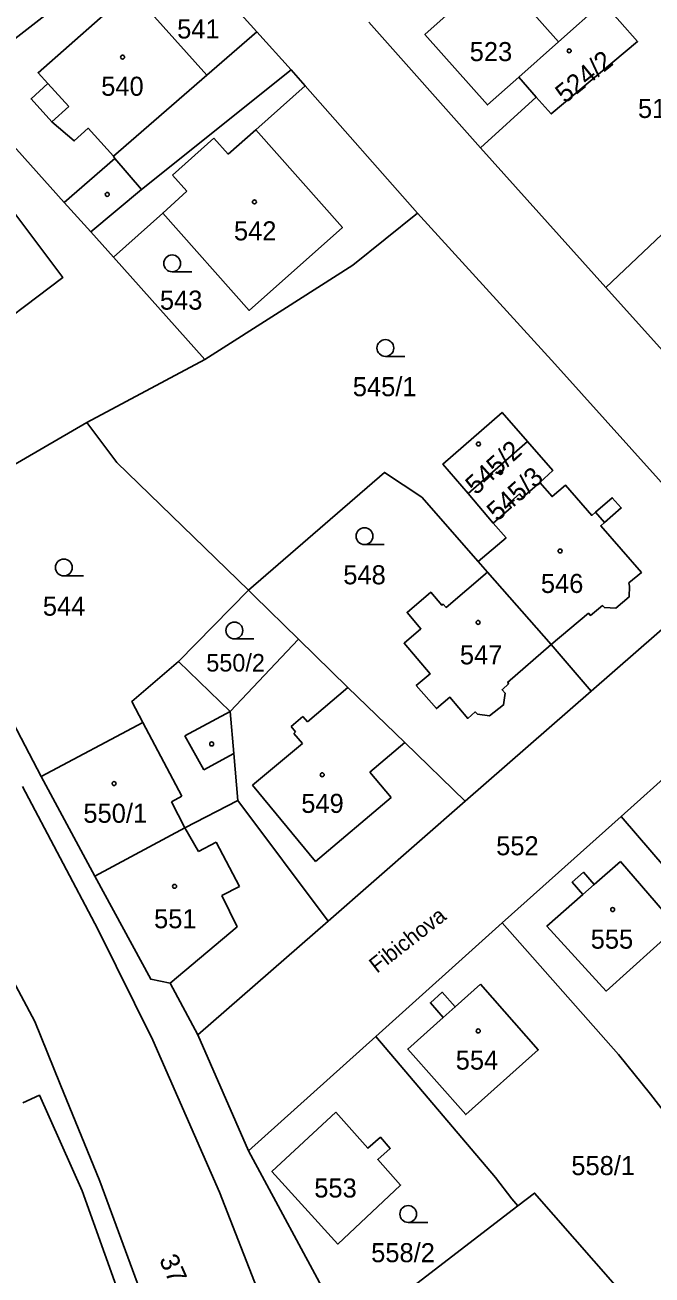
# Model space of a CAD drawing. Extents: x -869103 to -863415, y -1015889 to -1012477.
# Drawn here: x -867267.3 to -867211.3, y -1013152.4 to -1013040.8 of the extents above; entities that cross this region are included whole.
import ezdxf

# ---------------------------------------------------------------- set-up
doc = ezdxf.new("R2010")
doc.units = 0
for name, color, linetype in [('Hranice parcel', 7, 'Continuous'), ('Parcelní čísla', 7, 'Continuous'), ('Pop  PČ popisy', 7, 'Continuous'), ('Vnitřní kresba', 7, 'Continuous'), ('Značky budov', 7, 'Continuous'), ('Značky kultur', 7, 'Continuous')]:
    doc.layers.add(name, color=color, linetype=linetype)

msp = doc.modelspace()

# ---------------------------------------------------------------- linework, layer by layer
at = {"layer": 'Hranice parcel'}
for p, q in [((-867273.31, -1013046.06), (-867255.17, -1013031.93)), ((-867255.17, -1013031.93), (-867246.58, -1013041.45)), ((-867226.62, -1013051.79), (-867236.57, -1013040.6)), ((-867246.58, -1013041.45), (-867243.52, -1013044.84)), ((-867223.2, -1013045.51), (-867219.64, -1013042.34)), ((-867243.52, -1013044.84), (-867242.26, -1013046.27)), ((-867263.77, -1013056.67), (-867273.31, -1013046.06)), ((-867242.26, -1013046.27), (-867232.24, -1013057.64)), ((-867221.63, -1013047.28), (-867223.2, -1013045.51)), ((-867226.62, -1013051.79), (-867221.63, -1013047.28)), ((-867215.42, -1013064.26), (-867226.62, -1013051.79)), ((-867202.66, -1013052.15), (-867215.42, -1013064.26)), ((-867261.4, -1013059.31), (-867263.77, -1013056.67)), ((-867259.38, -1013061.57), (-867261.4, -1013059.31)), ((-867251.23, -1013070.69), (-867259.38, -1013061.57)), ((-867197.86, -1013083.85), (-867215.42, -1013064.26)), ((-867261.75, -1013076.31), (-867251.23, -1013070.69)), ((-867277.56, -1013085.49), (-867261.75, -1013076.31)), ((-867227.71, -1013082.65), (-867222.4, -1013078.01)), ((-867225.47, -1013085.29), (-867227.71, -1013082.65)), ((-867277.56, -1013085.49), (-867265.83, -1013107.87)), ((-867226.82, -1013088.7), (-867225.98, -1013089.65)), ((-867225.98, -1013089.65), (-867220.29, -1013096.11)), ((-867216.73, -1013100.27), (-867203.84, -1013089.01)), ((-867253.58, -1013097.62), (-867247.31, -1013091.25)), ((-867242.87, -1013095.62), (-867248.95, -1013102.08)), ((-867220.29, -1013096.11), (-867216.73, -1013100.27)), ((-867248.95, -1013102.08), (-867253.58, -1013097.62)), ((-867227.98, -1013110.09), (-867216.73, -1013100.27)), ((-867214.06, -1013111.46), (-867209.14, -1013107.04)), ((-867260.77, -1013121.49), (-867267.49, -1013108.76)), ((-867261.03, -1013116.76), (-867265.83, -1013107.87)), ((-867248.26, -1013110.01), (-867240.22, -1013120.8)), ((-867240.22, -1013120.8), (-867227.98, -1013110.09)), ((-867224.66, -1013120.94), (-867214.06, -1013111.46)), ((-867214.06, -1013111.46), (-867192.41, -1013136.58)), ((-867251.84, -1013130.93), (-867240.22, -1013120.8)), ((-867235.96, -1013131.07), (-867224.66, -1013120.94)), ((-867251.84, -1013130.93), (-867247.31, -1013141.26)), ((-867247.31, -1013141.26), (-867235.96, -1013131.07)), ((-867247.31, -1013141.26), (-867238.41, -1013157.8)), ((-867238.41, -1013157.8), (-867223.28, -1013146.18))]:
    msp.add_line(p, q, dxfattribs=at)
for points in [[(-867219.64, -1013042.34), (-867223.53, -1013037.95), (-867222.78, -1013037.27), (-867225.57, -1013034.21), (-867228.91, -1013037.13), (-867230.44, -1013038.54), (-867229.41, -1013039.76), (-867231.57, -1013041.68), (-867225.97, -1013047.97), (-867223.2, -1013045.51)], [(-867246.58, -1013041.45), (-867251.03, -1013045.31), (-867257.79, -1013037.77), (-867266.1, -1013045.11), (-867265.23, -1013046.08), (-867266.73, -1013047.44), (-867264.88, -1013049.49), (-867262.87, -1013051.19), (-867261.62, -1013050.06), (-867259.36, -1013052.55), (-867259.25, -1013052.76), (-867263.77, -1013056.67)], [(-867219.64, -1013042.34), (-867215.69, -1013038.83), (-867214.17, -1013040.53)], [(-867221.63, -1013047.28), (-867220.29, -1013048.78), (-867212.59, -1013042.31), (-867214.17, -1013040.53)], [(-867261.4, -1013059.31), (-867256.87, -1013055.52), (-867243.52, -1013044.84)], [(-867259.38, -1013061.57), (-867254.98, -1013057.62), (-867247.26, -1013066.3), (-867238.94, -1013058.9), (-867246.68, -1013050.2), (-867242.26, -1013046.27)], [(-867282.8, -1013064.84), (-867278.72, -1013070.22), (-867274.01, -1013066.61), (-867271.88, -1013069.37), (-867263.9, -1013063.38), (-867272.32, -1013052.18), (-867276.15, -1013055.03), (-867276.98, -1013053.9), (-867281.08, -1013056.94), (-867277.77, -1013061.63), (-867279.35, -1013062.81), (-867279.64, -1013062.43), (-867282.8, -1013064.84)], [(-867251.23, -1013070.69), (-867244.26, -1013066.26), (-867238, -1013062.28), (-867232.24, -1013057.64)], [(-867232.24, -1013057.64), (-867219.97, -1013071.06), (-867203.84, -1013089.01)], [(-867264.14, -1013135.32), (-867266.41, -1013129.74), (-867298.26, -1013070)], [(-867247.31, -1013091.25), (-867259.07, -1013079.88), (-867261.75, -1013076.31)], [(-867227.71, -1013082.65), (-867229.97, -1013080.01), (-867224.68, -1013075.4), (-867222.4, -1013078.01)], [(-867222.4, -1013078.01), (-867220.16, -1013080.6), (-867221.32, -1013081.66)], [(-867247.31, -1013091.25), (-867235.17, -1013080.76), (-867231.85, -1013082.98), (-867226.82, -1013088.7)], [(-867225.47, -1013085.29), (-867223.87, -1013083.89), (-867224.15, -1013083.57), (-867223.13, -1013082.68), (-867222.85, -1013083), (-867221.32, -1013081.66)], [(-867221.32, -1013081.66), (-867220.22, -1013082.92), (-867219.03, -1013081.89), (-867216.67, -1013084.6), (-867216.33, -1013084.31), (-867214.84, -1013083.01), (-867214.04, -1013083.93), (-867215.53, -1013085.23), (-867215.87, -1013085.52), (-867212.25, -1013089.68), (-867213.36, -1013090.62), (-867213.31, -1013090.9), (-867213.34, -1013091.86), (-867214.54, -1013092.88), (-867215.55, -1013092.82), (-867215.72, -1013092.64), (-867216.79, -1013093.52), (-867216.97, -1013093.32), (-867220.29, -1013096.11)], [(-867226.82, -1013088.7), (-867224.33, -1013086.59), (-867225.47, -1013085.29)], [(-867225.98, -1013089.65), (-867229.68, -1013092.8), (-867229.93, -1013092.51), (-867230.05, -1013092.61), (-867231.05, -1013091.44), (-867233.17, -1013093.25), (-867231.93, -1013094.71), (-867233.43, -1013095.99), (-867231.11, -1013098.73), (-867232.35, -1013099.77), (-867230.54, -1013101.83), (-867229.34, -1013100.82), (-867227.75, -1013102.7), (-867227.09, -1013102.12), (-867226.89, -1013102.32), (-867225.82, -1013102.48), (-867224.55, -1013101.49), (-867224.4, -1013100.45), (-867224.68, -1013100.14), (-867224.09, -1013099.6), (-867224.19, -1013099.49), (-867220.29, -1013096.11)], [(-867247.31, -1013091.25), (-867246.8, -1013091.78), (-867242.87, -1013095.62)], [(-867242.87, -1013095.62), (-867238.44, -1013099.94), (-867233.37, -1013104.85), (-867227.98, -1013110.09)], [(-867265.83, -1013107.87), (-867256.75, -1013103.07), (-867257.74, -1013101.2), (-867253.58, -1013097.62)], [(-867248.95, -1013102.08), (-867248.64, -1013105.84), (-867248.26, -1013110.01)], [(-867248.26, -1013110.01), (-867253, -1013112.45), (-867261.03, -1013116.76)], [(-867214.12, -1013115.46), (-867216.46, -1013117.52), (-867217.42, -1013116.42), (-867218.42, -1013117.3), (-867217.46, -1013118.4), (-867220.68, -1013121.23), (-867215.39, -1013127.03), (-867209.06, -1013121.31), (-867214.12, -1013115.46)], [(-867261.03, -1013116.76), (-867256.04, -1013125.97), (-867254.32, -1013126.32), (-867251.84, -1013130.93)], [(-867203.28, -1013146.22), (-867203.57, -1013145.89), (-867206.53, -1013142.54), (-867211.43, -1013136.21), (-867214.28, -1013132.68), (-867224.66, -1013120.94)], [(-867249.9, -1013144.95), (-867255.87, -1013131.4), (-867260.77, -1013121.49)], [(-867226.6, -1013126.42), (-867228.86, -1013128.43), (-867230.02, -1013127.13), (-867231.08, -1013128.07), (-867229.93, -1013129.37), (-867233.11, -1013132.2), (-867227.92, -1013138.04), (-867221.45, -1013132.27), (-867226.6, -1013126.42)], [(-867235.96, -1013131.07), (-867225.26, -1013143.65), (-867223.81, -1013145.55), (-867223.28, -1013146.18)], [(-867256.21, -1013155.83), (-867260.58, -1013143.99), (-867264.14, -1013135.32)], [(-867243.12, -1013205.2), (-867247.84, -1013187.36), (-867252.77, -1013171.09), (-867262.16, -1013144.85), (-867265.99, -1013136.32), (-867267.48, -1013136.99)], [(-867239.51, -1013137.81), (-867245.23, -1013143.11), (-867239.35, -1013149.59), (-867233.75, -1013144.33), (-867235.78, -1013142.04), (-867234.67, -1013141.06), (-867235.55, -1013140.06), (-867236.66, -1013141.04), (-867239.51, -1013137.81)], [(-867212.61, -1013295.84), (-867225.88, -1013227.37), (-867231.41, -1013202.49), (-867235.41, -1013187.48), (-867239.41, -1013174.09), (-867241.96, -1013166.32), (-867243.55, -1013161.76), (-867246.32, -1013154.19), (-867249.9, -1013144.95)], [(-867223.28, -1013146.18), (-867221.78, -1013145.05), (-867212.89, -1013155.19)]]:
    msp.add_lwpolyline(points, dxfattribs=at)
at = {"layer": 'Vnitřní kresba'}
for p, q in [((-867265.23, -1013046.08), (-867263.37, -1013048.12)), ((-867251.03, -1013045.31), (-867259.36, -1013052.55)), ((-867263.37, -1013048.12), (-867264.88, -1013049.49)), ((-867249.13, -1013052.38), (-867246.68, -1013050.2)), ((-867254.12, -1013054.23), (-867250.41, -1013050.94)), ((-867250.41, -1013050.94), (-867249.13, -1013052.38)), ((-867256.87, -1013055.52), (-867259.25, -1013052.76)), ((-867252.82, -1013055.68), (-867254.12, -1013054.23)), ((-867254.98, -1013057.62), (-867252.82, -1013055.68)), ((-867216.33, -1013084.31), (-867215.53, -1013085.23)), ((-867242.06, -1013103), (-867238.44, -1013099.94)), ((-867248.95, -1013102.08), (-867253, -1013104.25)), ((-867253.26, -1013109.64), (-867256.75, -1013103.07)), ((-867243.52, -1013103.42), (-867242.47, -1013102.52)), ((-867242.47, -1013102.52), (-867242.06, -1013103)), ((-867253, -1013104.25), (-867251.32, -1013107.3)), ((-867243.11, -1013103.9), (-867243.52, -1013103.42)), ((-867243.27, -1013104.04), (-867243.11, -1013103.9)), ((-867242.5, -1013104.95), (-867243.27, -1013104.04)), ((-867246.97, -1013108.67), (-867242.5, -1013104.95)), ((-867236.5, -1013107.49), (-867233.37, -1013104.85)), ((-867251.32, -1013107.3), (-867248.64, -1013105.84)), ((-867234.58, -1013109.76), (-867236.5, -1013107.49)), ((-867241.33, -1013115.45), (-867246.97, -1013108.67)), ((-867254.19, -1013110.13), (-867253.26, -1013109.64)), ((-867241.33, -1013115.45), (-867234.58, -1013109.76)), ((-867253, -1013112.45), (-867254.19, -1013110.13)), ((-867251.78, -1013114.57), (-867253, -1013112.45)), ((-867250.2, -1013113.74), (-867251.78, -1013114.57)), ((-867250.2, -1013113.74), (-867248.13, -1013117.68)), ((-867249.71, -1013118.51), (-867248.13, -1013117.68)), ((-867217.46, -1013118.4), (-867216.46, -1013117.52)), ((-867248.32, -1013121.28), (-867249.71, -1013118.51)), ((-867248.32, -1013121.28), (-867254.32, -1013126.32)), ((-867229.93, -1013129.37), (-867228.86, -1013128.43))]:
    msp.add_line(p, q, dxfattribs=at)
at = {"layer": 'Značky budov'}
for centre in [(-867218.69, -1013043.15), (-867258.56, -1013043.71), (-867259.93, -1013055.96), (-867246.79, -1013056.63), (-867226.79, -1013078.22), (-867224.82, -1013080.76), (-867219.5, -1013087.77), (-867226.82, -1013094.14), (-867250.61, -1013104.98), (-867240.74, -1013107.73), (-867259.32, -1013108.51), (-867253.92, -1013117.68), (-867214.81, -1013119.75), (-867226.81, -1013130.58)]:
    msp.add_circle(centre, 0.175, dxfattribs=at)
at = {"layer": 'Značky kultur'}
for p, q in [((-867254.14, -1013062.86), (-867252.39, -1013062.86)), ((-867235.1, -1013070.41), (-867233.35, -1013070.41)), ((-867236.96, -1013087.19), (-867235.21, -1013087.19)), ((-867263.81, -1013089.99), (-867262.06, -1013089.99)), ((-867248.58, -1013095.61), (-867246.83, -1013095.61)), ((-867233.06, -1013147.66), (-867231.31, -1013147.66))]:
    msp.add_line(p, q, dxfattribs=at)
for centre in [(-867254.14, -1013062.11), (-867235.1, -1013069.66), (-867236.96, -1013086.44), (-867263.81, -1013089.24), (-867248.58, -1013094.86), (-867233.06, -1013146.91)]:
    msp.add_circle(centre, 0.75, dxfattribs=at)

# ---------------------------------------------------------------- texts
at = {"layer": 'Parcelní čísla'}
for s, height, p in [('541', 1.7, (-867253.69, -1013042.05)), ('523', 1.7, (-867227.57, -1013044.07)), ('540', 1.7, (-867260.47, -1013047.16)), ('510/2', 1.7, (-867212.55, -1013049.14)), ('542', 1.7, (-867248.62, -1013060.06)), ('543', 1.7, (-867255.23, -1013066.24)), ('545/1', 1.7, (-867238.01, -1013073.96)), ('548', 1.7, (-867238.86, -1013090.74)), ('546', 1.7, (-867221.22, -1013091.51)), ('544', 1.7, (-867265.68, -1013093.54)), ('547', 1.7, (-867228.45, -1013097.88)), ('550/2', 1.564, (-867251.09, -1013098.52)), ('549', 1.7, (-867242.61, -1013111.13)), ('550/1', 1.7, (-867262.06, -1013112.01)), ('552', 1.7, (-867225.21, -1013114.91)), ('551', 1.7, (-867255.75, -1013121.42)), ('555', 1.7, (-867216.77, -1013123.24)), ('554', 1.7, (-867228.82, -1013134.03)), ('558/1', 1.7, (-867218.5, -1013143.44)), ('553', 1.7, (-867241.45, -1013145.44)), ('558/2', 1.7, (-867236.37, -1013151.21))]:
    msp.add_text(s, height=height, dxfattribs=at).set_placement(p)
for s, rotation, p in [('524/2', 39, (-867219.06, -1013047.9)), ('545/2', 42, (-867227.01, -1013082.84)), ('545/3', 42, (-867225.1, -1013085.19)), ('374/1', 294, (-867255.33, -1013150.96))]:
    msp.add_text(s, height=1.7, rotation=rotation, dxfattribs=at).set_placement(p)
at = {"layer": 'Pop  PČ popisy'}
msp.add_text('Fibichova', height=1.4, rotation=38, dxfattribs=at).set_placement((-867235.86, -1013125.48))

doc.saveas('drawing.dxf')
